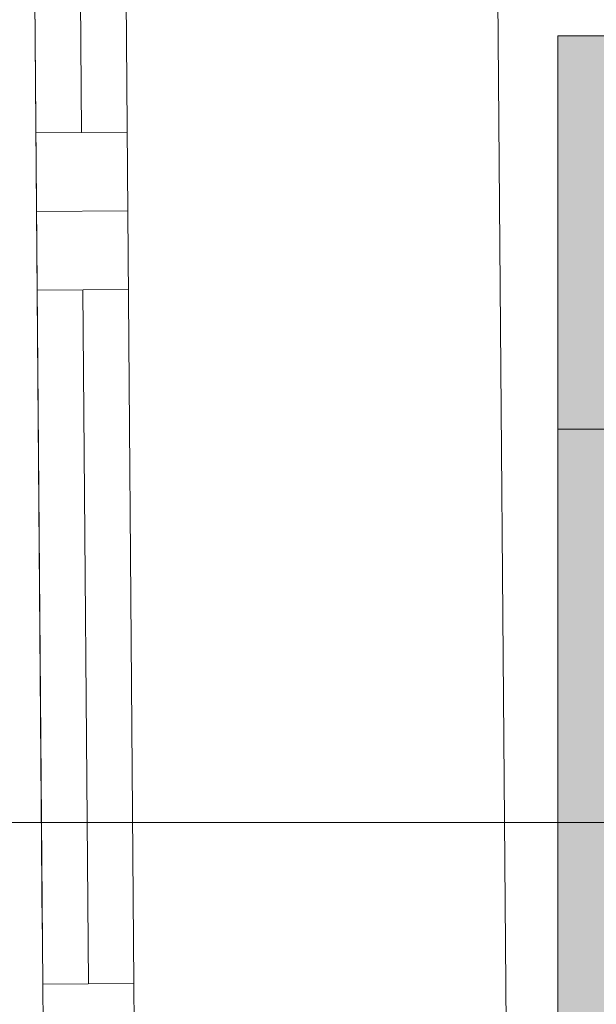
# Model space of a CAD drawing. Extents: x -223 to 557, y -138 to 606.
# Tile 272 of 347: x 313.57 to 320.9, y 166.81 to 179.33. Entities that reach past the tile are written whole.
import ezdxf

# ---------------------------------------------------------------- set-up
doc = ezdxf.new("R2010")
doc.units = 0
doc.layers.get('0').update_dxf_attribs({"lineweight": 35})
doc.layers.add('5_EG-BESTAND', color=7, linetype='Continuous', lineweight=25)
doc.layers.add('5_EG-NEU', color=7, linetype='Continuous', lineweight=25)
doc.layers.add('H_Vorlauf_Beschriftung', color=1, linetype='Continuous', lineweight=18, true_color=0xff0000)

# ---------------------------------------------------------------- blocks, each defined once
blk = doc.blocks.new('Referenz-A07ALDUO1N', base_point=(-167.675, -99.33))
at = {"layer": '5_EG-BESTAND', "color": 0, "lineweight": 13}
blk.add_line((319.583, 187.155), (319.756, 166.416), dxfattribs=at)
at = {"layer": '5_EG-NEU', "color": 0, "lineweight": 13}
for p, q in [((313.861, 167.069), (313.706, 186.709)), ((314.286, 186.713), (314.356, 177.893)), ((314.866, 186.718), (315.021, 167.078)), ((313.71, 186.009), (313.856, 167.769)), ((314.937, 177.898), (313.777, 177.889)), ((314.944, 176.898), (313.785, 176.889)), ((314.952, 175.898), (313.793, 175.889)), ((314.373, 175.893), (314.442, 167.074)), ((315.021, 167.078), (313.861, 167.069)), ((313.861, 167.069), (315.021, 167.078)), ((313.872, 165.669), (313.861, 167.069)), ((315.021, 167.078), (315.032, 165.679))]:
    blk.add_line(p, q, dxfattribs=at)
blk = doc.blocks.new('Bauteilbeschriftung-A07ALDZO1N', base_point=(309.55, 159.124))
at = {"color": 0, "lineweight": -2}
for p, q in [((320.409, 179.124), (356.262, 179.124)), ((320.409, 159.124), (320.409, 179.124)), ((320.409, 174.124), (356.262, 174.124)), ((320.409, 169.124), (356.262, 169.124))]:
    blk.add_line(p, q, dxfattribs=at)
at = {"color": 0, "linetype": 'ByBlock', "lineweight": -2, "ltscale": 0.18}
blk.add_line((320.409, 169.124), (309.55, 169.124), dxfattribs=at)
at = {"color": 7, "linetype": 'ByBlock', "lineweight": -2, "ltscale": 0.18, "true_color": 0xffffff}
for points in [[(320.409, 159.124), (356.262, 159.124), (320.409, 179.124)], [(356.262, 159.124), (320.409, 179.124), (356.262, 179.124)]]:
    blk.add_solid(points, dxfattribs=at)

msp = doc.modelspace()

# ---------------------------------------------------------------- block references
at = {"color": 251, "lineweight": 25, "ltscale": 0.25, "true_color": 0x585858}
msp.add_blockref('Referenz-A07ALDUO1N', (-167.675, -99.33), dxfattribs=at)
at = {"layer": 'H_Vorlauf_Beschriftung', "ltscale": 0.18}
msp.add_blockref('Bauteilbeschriftung-A07ALDZO1N', (309.55, 159.124), dxfattribs=at)

doc.saveas('drawing.dxf')
